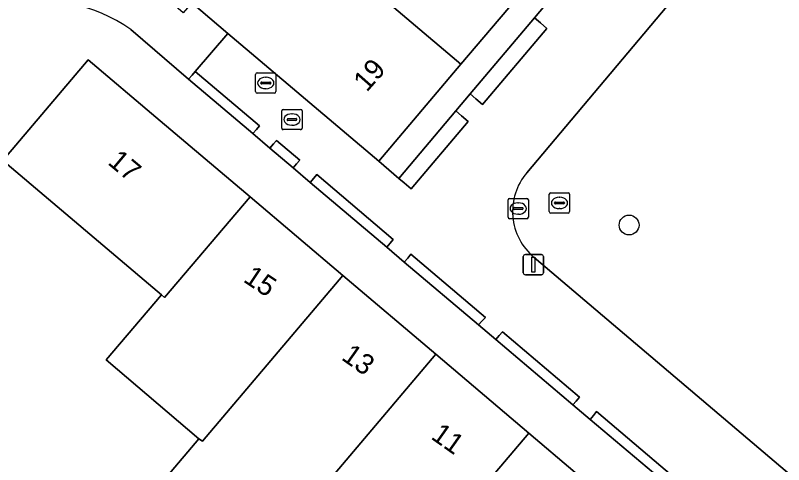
# Model space of a CAD drawing. Extents: x 156412 to 157779, y 382335 to 383768.
# Drawn here: x 157079.52 to 157117.35, y 382909.52 to 382931.65 of the extents above; entities that cross this region are included whole.
import ezdxf

# ---------------------------------------------------------------- set-up
doc = ezdxf.new("R2010")
doc.units = 0
for name, color, linetype in [('IMGEO_Boom', 7, 'Continuous'), ('IMGEO_Erf', 7, 'Continuous'), ('IMGEO_Groenvoorziening', 7, 'Continuous'), ('IMGEO_Haag', 7, 'Continuous'), ('IMGEO_Kolk', 7, 'Continuous'), ('IMGEO_Lichtmast', 7, 'Continuous'), ('IMGEO_Pand', 7, 'Continuous'), ('IMGEO_Pand_nummerreeks', 7, 'Continuous'), ('IMGEO_Rijbaan_lokaal_open', 7, 'Continuous'), ('IMGEO_Rioolput', 7, 'Continuous'), ('IMGEO_Voetpad_open', 7, 'Continuous')]:
    doc.layers.add(name, color=color, linetype=linetype)

msp = doc.modelspace()

# ---------------------------------------------------------------- linework, layer by layer
at = {"layer": 'IMGEO_Boom'}
msp.add_circle((157109.739, 382921.325), 0.489, dxfattribs=at)
at = {"layer": 'IMGEO_Erf'}
for points in [[(157120.109, 382951.273), (157116.972, 382947.551), (157113.092, 382942.975), (157109.205, 382938.389), (157105.333, 382933.821), (157101.453, 382929.245), (157097.419, 382924.474), (157098.404, 382923.625), (157101.212, 382926.949), (157101.916, 382927.781), (157105.085, 382931.532), (157105.788, 382932.364), (157108.951, 382936.107), (157109.654, 382936.94), (157112.83, 382940.698), (157113.533, 382941.53), (157116.696, 382945.273), (157117.393, 382946.098)], [(157116.242, 382904.652), (157107.822, 382911.748), (157106.977, 382912.464), (157103.177, 382915.686), (157102.323, 382916.409), (157098.672, 382919.505), (157097.809, 382920.237), (157094.043, 382923.429), (157093.197, 382924.147), (157092.052, 382925.117), (157091.213, 382925.828), (157088.048, 382928.512), (157085.21, 382930.955)]]:
    msp.add_lwpolyline(points, dxfattribs=at)
msp.add_lwpolyline([(157095.284, 382890.899), (157098.834, 382895.098), (157100.734, 382897.339), (157096.324, 382901.075), (157091.746, 382904.953), (157087.01, 382908.966), (157088.554, 382910.799), (157083.988, 382914.683), (157086.707, 382917.891), (157078.903, 382924.506), (157083.1, 382929.459), (157086.44, 382926.635), (157091.074, 382922.718), (157095.651, 382918.838), (157100.227, 382914.958), (157104.804, 382911.078), (157109.371, 382907.195), (157113.226, 382903.928), (157107.963, 382897.716), (157102.854, 382891.69), (157099.298, 382887.49)], close=True, dxfattribs=at)
for centre, radius, start, end in [((157080.526, 382924.239), 8.189, 55.1063, 101.4224), ((157112.611, 382933.014), 41.965, 204.74, 222.0669)]:
    msp.add_arc(centre, radius, start, end, dxfattribs=at)
at = {"layer": 'IMGEO_Groenvoorziening'}
for points in [[(157113.259, 382934.076), (157104.699, 382923.905)], [(157105.06, 382919.728), (157127.945, 382900.303)]]:
    msp.add_lwpolyline(points, dxfattribs=at)
for points in [[(157102.524, 382927.262), (157105.693, 382931.013), (157105.377, 382931.282), (157105.085, 382931.532), (157101.916, 382927.781), (157102.195, 382927.543)], [(157088.048, 382928.512), (157091.213, 382925.828), (157091.386, 382926.03), (157091.539, 382926.208), (157088.373, 382928.892), (157088.223, 382928.716)], [(157099.01, 382923.103), (157101.821, 382926.429), (157101.489, 382926.713), (157101.212, 382926.949), (157098.404, 382923.625), (157098.668, 382923.398)], [(157093.522, 382924.527), (157092.378, 382925.497), (157092.224, 382925.318), (157092.052, 382925.117), (157093.197, 382924.147), (157093.368, 382924.347)], [(157098.13, 382920.62), (157094.369, 382923.809), (157094.214, 382923.628), (157094.043, 382923.429), (157097.809, 382920.237), (157097.975, 382920.434)], [(157102.661, 382916.779), (157098.995, 382919.887), (157098.838, 382919.702), (157098.672, 382919.505), (157102.323, 382916.409), (157102.494, 382916.597)], [(157107.296, 382912.849), (157103.502, 382916.066), (157103.341, 382915.878), (157103.177, 382915.686), (157106.977, 382912.464), (157107.136, 382912.655)], [(157108.139, 382912.135), (157107.979, 382911.939), (157107.822, 382911.748), (157116.242, 382904.652), (157112.335, 382899.993), (157112.703, 382899.701), (157113.069, 382899.411), (157115.977, 382902.85), (157117.199, 382904.441)]]:
    msp.add_lwpolyline(points, close=True, dxfattribs=at)
msp.add_arc((157106.963, 382921.997), 2.961, 139.8749, 230.0042, dxfattribs=at)
at = {"layer": 'IMGEO_Haag'}
for points in [[(157102.524, 382927.262), (157105.693, 382931.013), (157105.377, 382931.282), (157105.085, 382931.532), (157101.916, 382927.781), (157102.195, 382927.543)], [(157088.048, 382928.512), (157091.213, 382925.828), (157091.386, 382926.03), (157091.539, 382926.208), (157088.373, 382928.892), (157088.223, 382928.716)], [(157099.01, 382923.103), (157101.821, 382926.429), (157101.489, 382926.713), (157101.212, 382926.949), (157098.404, 382923.625), (157098.668, 382923.398)], [(157093.522, 382924.527), (157092.378, 382925.497), (157092.224, 382925.318), (157092.052, 382925.117), (157093.197, 382924.147), (157093.368, 382924.347)], [(157098.13, 382920.62), (157094.369, 382923.809), (157094.214, 382923.628), (157094.043, 382923.429), (157097.809, 382920.237), (157097.975, 382920.434)], [(157102.661, 382916.779), (157098.995, 382919.887), (157098.838, 382919.702), (157098.672, 382919.505), (157102.323, 382916.409), (157102.494, 382916.597)], [(157107.296, 382912.849), (157103.502, 382916.066), (157103.341, 382915.878), (157103.177, 382915.686), (157106.977, 382912.464), (157107.136, 382912.655)], [(157108.139, 382912.135), (157107.979, 382911.939), (157107.822, 382911.748), (157116.242, 382904.652), (157112.335, 382899.993), (157112.703, 382899.701), (157113.069, 382899.411), (157115.977, 382902.85), (157117.199, 382904.441)]]:
    msp.add_lwpolyline(points, close=True, dxfattribs=at)
at = {"layer": 'IMGEO_Kolk'}
for p, q in [((157092.639, 382926.098), (157092.639, 382926.95)), ((157092.714, 382927.024), (157093.566, 382927.024)), ((157093.64, 382926.95), (157093.64, 382926.098)), ((157092.898, 382926.518), (157092.898, 382926.53)), ((157093.336, 382926.481), (157092.938, 382926.481)), ((157092.941, 382926.567), (157093.339, 382926.567)), ((157093.127, 382926.804), (157093.152, 382926.804)), ((157093.382, 382926.53), (157093.382, 382926.518)), ((157093.15, 382926.244), (157093.125, 382926.244)), ((157093.566, 382926.024), (157092.714, 382926.024))]:
    msp.add_line(p, q, dxfattribs=at)
for points in [[(157092.639, 382926.098), (157092.639, 382926.95)], [(157092.714, 382927.024), (157093.566, 382927.024)], [(157093.64, 382926.95), (157093.64, 382926.098)], [(157093.566, 382926.024), (157092.714, 382926.024)]]:
    msp.add_lwpolyline(points, dxfattribs=at)
for centre, radius, start, end in [((157092.716, 382926.948), 0.0765, 91.552, 178.448), ((157092.716, 382926.948), 0.0765, 91.552, 178.448), ((157093.564, 382926.948), 0.0765, 1.552, 88.448), ((157093.564, 382926.948), 0.0765, 1.552, 88.448), ((157092.938, 382926.527), 0.0403, 85.8775, 175.7526), ((157092.935, 382926.517), 0.0366, 178.938, 274.7102), ((157093.339, 382926.524), 0.043, 264.8664, 352.4533), ((157093.343, 382926.529), 0.0386, 1.7309, 96.639), ((157092.716, 382926.1), 0.0765, 181.552, 268.448), ((157092.716, 382926.1), 0.0765, 181.552, 268.448), ((157093.564, 382926.1), 0.0765, 271.552, 358.448), ((157093.564, 382926.1), 0.0765, 271.552, 358.448)]:
    msp.add_arc(centre, radius, start, end, dxfattribs=at)
for centre, major_axis, ratio, start_param, end_param in [((157093.126, 382926.524), (-0.387, 0.002), 0.722429, 4.712389, 7.853982), ((157093.151, 382926.524), (-0.39, 0.002), 0.717154, 1.570796, 4.712389)]:
    msp.add_ellipse(centre, major_axis=major_axis, ratio=ratio, start_param=start_param, end_param=end_param, dxfattribs=at)
at = {"layer": 'IMGEO_Lichtmast'}
for p, q in [((157104.53, 382918.974), (157104.53, 382919.774)), ((157104.53, 382919.774), (157104.53, 382918.974)), ((157104.63, 382919.874), (157105.42, 382919.874)), ((157105.42, 382919.874), (157104.63, 382919.874)), ((157105.52, 382919.774), (157105.52, 382918.974)), ((157105.52, 382918.974), (157105.52, 382919.774)), ((157105.42, 382918.874), (157104.63, 382918.874)), ((157104.63, 382918.874), (157105.42, 382918.874))]:
    msp.add_line(p, q, dxfattribs=at)
msp.add_lwpolyline([(157104.95, 382919.749), (157105.1, 382919.749), (157105.1, 382918.999), (157104.95, 382918.999), (157104.95, 382919.749)], dxfattribs=at)
for centre, start, end in [((157104.63, 382919.774), 90, 180), ((157104.63, 382919.774), 90, 180), ((157105.42, 382919.774), 0, 90), ((157105.42, 382919.774), 360, 90), ((157104.63, 382918.974), 180, 270), ((157104.63, 382918.974), 180, 270), ((157105.42, 382918.974), 270, 0), ((157105.42, 382918.974), 270, 0)]:
    msp.add_arc(centre, 0.1, start, end, dxfattribs=at)
at = {"layer": 'IMGEO_Pand'}
for points in [[(157101.453, 382929.245), (157105.333, 382933.821), (157095.337, 382942.295), (157091.457, 382937.718)], [(157091.457, 382937.718), (157087.411, 382932.944), (157088.201, 382932.275), (157089.981, 382930.769), (157097.419, 382924.474), (157101.453, 382929.245)], [(157086.707, 382917.891), (157086.871, 382917.759), (157091.074, 382922.718), (157086.44, 382926.635), (157083.1, 382929.459), (157078.903, 382924.506)], [(157095.651, 382918.838), (157091.074, 382922.718), (157086.871, 382917.759), (157086.707, 382917.891), (157083.988, 382914.683), (157088.554, 382910.799), (157088.732, 382910.676)], [(157095.651, 382918.838), (157088.732, 382910.676), (157088.554, 382910.799), (157087.01, 382908.966), (157091.746, 382904.953), (157100.227, 382914.958)], [(157104.804, 382911.078), (157100.227, 382914.958), (157091.746, 382904.953), (157096.324, 382901.075)], [(157104.112, 382900.981), (157109.371, 382907.195), (157104.804, 382911.078), (157096.324, 382901.075), (157100.734, 382897.339)]]:
    msp.add_lwpolyline(points, close=True, dxfattribs=at)
at = {"layer": 'IMGEO_Rijbaan_lokaal_open'}
for points in [[(157104.699, 382923.905), (157113.259, 382934.076)], [(157105.788, 382932.364), (157105.085, 382931.532), (157105.377, 382931.282), (157105.693, 382931.013), (157102.524, 382927.262), (157102.195, 382927.543), (157101.916, 382927.781), (157101.212, 382926.949), (157101.489, 382926.713), (157101.821, 382926.429), (157099.01, 382923.103), (157098.668, 382923.398), (157098.404, 382923.625), (157097.419, 382924.474), (157089.981, 382930.769), (157088.373, 382928.892), (157091.539, 382926.208), (157091.386, 382926.03), (157091.213, 382925.828), (157092.052, 382925.117), (157092.224, 382925.318), (157092.378, 382925.497), (157093.522, 382924.527), (157093.368, 382924.347), (157093.197, 382924.147), (157094.043, 382923.429), (157094.214, 382923.628), (157094.369, 382923.809), (157098.13, 382920.62), (157097.975, 382920.434), (157097.809, 382920.237), (157098.672, 382919.505), (157098.838, 382919.702), (157098.995, 382919.887), (157102.661, 382916.779), (157102.494, 382916.597), (157102.323, 382916.409), (157103.177, 382915.686), (157103.341, 382915.878), (157103.502, 382916.066), (157107.296, 382912.849), (157107.136, 382912.655), (157106.977, 382912.464), (157107.822, 382911.748), (157107.979, 382911.939), (157108.139, 382912.135), (157117.199, 382904.441)], [(157127.945, 382900.303), (157105.06, 382919.728)]]:
    msp.add_lwpolyline(points, dxfattribs=at)
msp.add_arc((157106.963, 382921.997), 2.961, 139.8749, 230.0042, dxfattribs=at)
at = {"layer": 'IMGEO_Rioolput'}
for p, q in [((157091.35, 382927.897), (157091.35, 382928.749)), ((157091.425, 382928.823), (157092.277, 382928.823)), ((157092.351, 382928.749), (157092.351, 382927.897)), ((157091.652, 382928.366), (157092.05, 382928.366)), ((157091.838, 382928.603), (157091.863, 382928.603)), ((157091.609, 382928.317), (157091.609, 382928.329)), ((157092.047, 382928.28), (157091.649, 382928.28)), ((157091.861, 382928.043), (157091.836, 382928.043)), ((157092.093, 382928.329), (157092.093, 382928.317)), ((157092.277, 382927.823), (157091.425, 382927.823)), ((157105.811, 382921.987), (157105.811, 382922.839)), ((157105.886, 382922.913), (157106.738, 382922.913)), ((157106.299, 382922.693), (157106.324, 382922.693)), ((157106.812, 382922.839), (157106.812, 382921.987)), ((157103.778, 382921.713), (157103.778, 382922.565)), ((157103.853, 382922.639), (157104.705, 382922.639)), ((157104.266, 382922.419), (157104.291, 382922.419)), ((157104.779, 382922.565), (157104.779, 382921.713)), ((157106.07, 382922.407), (157106.07, 382922.419)), ((157106.508, 382922.37), (157106.11, 382922.37)), ((157106.113, 382922.456), (157106.511, 382922.456)), ((157106.554, 382922.419), (157106.554, 382922.407)), ((157104.037, 382922.133), (157104.037, 382922.145)), ((157104.475, 382922.096), (157104.077, 382922.096)), ((157104.08, 382922.182), (157104.478, 382922.182)), ((157104.521, 382922.145), (157104.521, 382922.133)), ((157106.738, 382921.913), (157105.886, 382921.913)), ((157106.322, 382922.133), (157106.297, 382922.133)), ((157104.705, 382921.639), (157103.853, 382921.639)), ((157104.289, 382921.859), (157104.264, 382921.859))]:
    msp.add_line(p, q, dxfattribs=at)
for points in [[(157091.35, 382927.897), (157091.35, 382928.749)], [(157091.425, 382928.823), (157092.277, 382928.823)], [(157092.351, 382928.749), (157092.351, 382927.897)], [(157092.277, 382927.823), (157091.425, 382927.823)], [(157105.811, 382921.987), (157105.811, 382922.839)], [(157105.886, 382922.913), (157106.738, 382922.913)], [(157106.812, 382922.839), (157106.812, 382921.987)], [(157103.778, 382921.713), (157103.778, 382922.565)], [(157103.853, 382922.639), (157104.705, 382922.639)], [(157104.779, 382922.565), (157104.779, 382921.713)], [(157106.738, 382921.913), (157105.886, 382921.913)], [(157104.705, 382921.639), (157103.853, 382921.639)]]:
    msp.add_lwpolyline(points, dxfattribs=at)
for centre, radius, start, end in [((157091.427, 382928.747), 0.0765, 91.552, 178.448), ((157091.427, 382928.747), 0.0765, 91.552, 178.448), ((157092.275, 382928.747), 0.0765, 1.552, 88.448), ((157092.275, 382928.747), 0.0765, 1.552, 88.448), ((157091.649, 382928.326), 0.0403, 85.8775, 175.7526), ((157092.054, 382928.328), 0.0386, 1.7309, 96.639), ((157091.646, 382928.316), 0.0366, 178.938, 274.7102), ((157092.05, 382928.323), 0.043, 264.8664, 352.4533), ((157091.427, 382927.899), 0.0765, 181.552, 268.448), ((157091.427, 382927.899), 0.0765, 181.552, 268.448), ((157092.275, 382927.899), 0.0765, 271.552, 358.448), ((157092.275, 382927.899), 0.0765, 271.552, 358.448), ((157105.888, 382922.837), 0.0765, 91.552, 178.448), ((157105.888, 382922.837), 0.0765, 91.552, 178.448), ((157106.736, 382922.837), 0.0765, 1.552, 88.448), ((157106.736, 382922.837), 0.0765, 1.552, 88.448), ((157103.855, 382922.563), 0.0765, 91.552, 178.448), ((157103.855, 382922.563), 0.0765, 91.552, 178.448), ((157104.703, 382922.563), 0.0765, 1.552, 88.448), ((157104.703, 382922.563), 0.0765, 1.552, 88.448), ((157106.11, 382922.416), 0.0403, 85.8775, 175.7526), ((157106.107, 382922.406), 0.0366, 178.938, 274.7102), ((157106.511, 382922.413), 0.043, 264.8664, 352.4533), ((157106.515, 382922.418), 0.0386, 1.7309, 96.639), ((157104.077, 382922.142), 0.0403, 85.8775, 175.7526), ((157104.074, 382922.132), 0.0366, 178.938, 274.7102), ((157104.478, 382922.139), 0.043, 264.8664, 352.4533), ((157104.482, 382922.144), 0.0386, 1.7309, 96.639), ((157105.888, 382921.989), 0.0765, 181.552, 268.448), ((157105.888, 382921.989), 0.0765, 181.552, 268.448), ((157106.736, 382921.989), 0.0765, 271.552, 358.448), ((157106.736, 382921.989), 0.0765, 271.552, 358.448), ((157103.855, 382921.715), 0.0765, 181.552, 268.448), ((157103.855, 382921.715), 0.0765, 181.552, 268.448), ((157104.703, 382921.715), 0.0765, 271.552, 358.448), ((157104.703, 382921.715), 0.0765, 271.552, 358.448)]:
    msp.add_arc(centre, radius, start, end, dxfattribs=at)
for centre, major_axis, ratio, start_param, end_param in [((157091.837, 382928.323), (-0.387, 0.002), 0.722429, 4.712389, 7.853982), ((157091.862, 382928.323), (-0.39, 0.002), 0.717154, 1.570796, 4.712389), ((157106.298, 382922.413), (-0.387, 0.002), 0.722429, 4.712389, 7.853982), ((157106.323, 382922.413), (-0.39, 0.002), 0.717154, 1.570796, 4.712389), ((157104.265, 382922.139), (-0.387, 0.002), 0.722429, 4.712389, 7.853982), ((157104.29, 382922.139), (-0.39, 0.002), 0.717154, 1.570796, 4.712389)]:
    msp.add_ellipse(centre, major_axis=major_axis, ratio=ratio, start_param=start_param, end_param=end_param, dxfattribs=at)
at = {"layer": 'IMGEO_Voetpad_open'}
msp.add_lwpolyline([(157085.21, 382930.955), (157088.048, 382928.512), (157088.223, 382928.716), (157088.373, 382928.892), (157089.981, 382930.769), (157088.201, 382932.275), (157087.777, 382931.777), (157083.513, 382935.499)], dxfattribs=at)
for centre, radius, start, end in [((157080.526, 382924.239), 8.189, 55.1063, 101.4224), ((157112.611, 382933.014), 41.965, 204.74, 222.0669)]:
    msp.add_arc(centre, radius, start, end, dxfattribs=at)

# ---------------------------------------------------------------- texts
at = {"layer": 'IMGEO_Pand_nummerreeks'}
for s, rotation, p in [('19', 48.5868, (157096.824, 382927.841)), ('17', 320.0206, (157084.024, 382924.354)), ('15', 326.302, (157090.692, 382918.564)), ('13', 324.7195, (157095.525, 382914.728)), ('11', 324.7195, (157099.933, 382910.83))]:
    msp.add_text(s, height=1, rotation=rotation, dxfattribs=at).set_placement(p)

doc.saveas('drawing.dxf')
